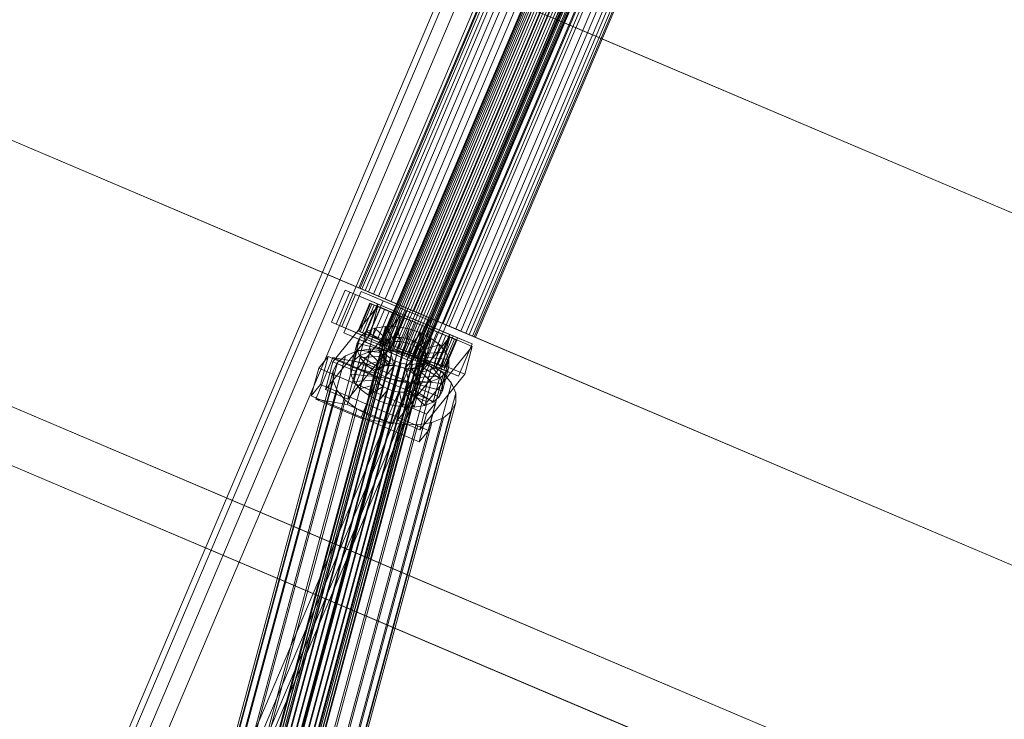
# Model space of a CAD drawing. Header units: millimetres. Extents: x -4738 to 65662, y -68080 to 6847.
# Tile 544 of 656: x 19640 to 20035, y -19134 to -18854. Entities that reach past the tile are written whole.
import ezdxf

# ---------------------------------------------------------------- set-up
doc = ezdxf.new("R2010")
doc.units = ezdxf.units.MM
doc.layers.add('superior_C10', color=7, linetype='Continuous', lineweight=0)

msp = doc.modelspace()

# ---------------------------------------------------------------- linework, layer by layer
at = {"layer": 'superior_C10'}
for p, q in [((19643.145, -19252.809), (19994.819, -18424.361)), ((20001.278, -18427.103), (19649.604, -19255.551)), ((18241.459, -18440.523), (27684.903, -22449.244)), ((27685.833, -22449.639), (18242.389, -18440.917)), ((20030.891, -18439.674), (19679.217, -19268.121)), ((19645.904, -19226.821), (19978.041, -18444.398)), ((19980.255, -18445.338), (19648.118, -19227.761)), ((19685.676, -19270.863), (20037.35, -18442.416)), ((20023.853, -18463.845), (19691.716, -19246.268)), ((19693.93, -19247.208), (20026.067, -18464.785)), ((19855.723, -18854.182), (19449.78, -18681.86)), ((19899.498, -18711.981), (19783.836, -18984.448)), ((19783.989, -18984.514), (19899.651, -18712.046)), ((19899.908, -18712.155), (19784.246, -18984.623)), ((19900.358, -18712.346), (19784.696, -18984.813)), ((19900.854, -18712.557), (19785.192, -18985.024)), ((19901.569, -18712.86), (19785.907, -18985.328)), ((19902.271, -18713.158), (19786.609, -18985.626)), ((19903.203, -18713.554), (19787.541, -18986.021)), ((19904.062, -18713.919), (19788.401, -18986.386)), ((19905.148, -18714.38), (19789.486, -18986.847)), ((19906.107, -18714.787), (19790.445, -18987.254)), ((19907.271, -18715.281), (19791.609, -18987.748)), ((19908.264, -18715.702), (19792.602, -18988.17)), ((19909.428, -18716.197), (19793.767, -18988.664)), ((19910.387, -18716.604), (19794.725, -18989.071)), ((19911.472, -18717.064), (19795.811, -18989.532)), ((19912.332, -18717.429), (19796.67, -18989.897)), ((19913.264, -18717.825), (19797.602, -18990.292)), ((19913.966, -18718.123), (19798.304, -18990.59)), ((19914.681, -18718.426), (19799.019, -18990.894)), ((19915.177, -18718.637), (19799.516, -18991.104)), ((19915.627, -18718.828), (19799.965, -18991.295)), ((19915.884, -18718.937), (19800.222, -18991.404)), ((19916.037, -18719.002), (19800.375, -18991.469)), ((19877.395, -18722.153), (19775.801, -18961.483)), ((19776.233, -18961.666), (19877.828, -18722.337)), ((19878.553, -18722.645), (19776.958, -18961.974)), ((19879.822, -18723.183), (19778.227, -18962.513)), ((19881.223, -18723.778), (19779.628, -18963.107)), ((19883.24, -18724.635), (19781.646, -18963.964)), ((19885.222, -18725.476), (19783.627, -18964.805)), ((19887.851, -18726.592), (19786.257, -18965.921)), ((19890.278, -18727.622), (19788.683, -18966.951)), ((19893.34, -18728.922), (19791.745, -18968.251)), ((19896.047, -18730.071), (19794.452, -18969.4)), ((19899.333, -18731.466), (19797.738, -18970.795)), ((19902.135, -18732.655), (19800.54, -18971.985)), ((19905.421, -18734.05), (19803.826, -18973.38)), ((19908.128, -18735.199), (19806.533, -18974.529)), ((19911.19, -18736.499), (19809.595, -18975.829)), ((19913.616, -18737.529), (19812.022, -18976.859)), ((19855.723, -18854.182), (19906.52, -18734.517)), ((19916.246, -18738.646), (19814.651, -18977.975)), ((19918.227, -18739.487), (19816.633, -18978.816)), ((19920.245, -18740.343), (19818.651, -18979.672)), ((19921.646, -18740.938), (19820.051, -18980.267)), ((19922.915, -18741.476), (19821.32, -18980.806)), ((19923.64, -18741.784), (19822.045, -18981.113)), ((19924.073, -18741.968), (19822.478, -18981.297)), ((19397.884, -18801.058), (19803.826, -18973.38)), ((19804.925, -18973.846), (19398.983, -18801.524)), ((19854.624, -18853.715), (19803.826, -18973.38)), ((19804.925, -18973.846), (19855.723, -18854.182)), ((19854.624, -18853.715), (20260.567, -19026.037)), ((20261.665, -19026.503), (19855.723, -18854.182)), ((19372.079, -18896.892), (19778.022, -19069.214)), ((19779.121, -19069.68), (19373.178, -18897.359)), ((19764.763, -18975.266), (19770.234, -18962.379)), ((19770.234, -18962.379), (19813.521, -18980.754)), ((19770.234, -18962.379), (19772.079, -18963.162)), ((19776.958, -18961.974), (19775.801, -18961.483)), ((19775.801, -18961.483), (19776.233, -18961.666)), ((19776.233, -18961.666), (19778.227, -18962.513)), ((19779.628, -18963.107), (19776.958, -18961.974)), ((19778.227, -18962.513), (19781.646, -18963.964)), ((19772.079, -18963.162), (19766.609, -18976.049)), ((19768.945, -18977.041), (19774.415, -18964.154)), ((19769.668, -18979.521), (19776.702, -18962.952)), ((19815.366, -18981.537), (19772.079, -18963.162)), ((19774.415, -18964.154), (19783.434, -18967.982)), ((19774.415, -18964.154), (19783.273, -18967.914)), ((19776.702, -18962.952), (19794.738, -18970.608)), ((19776.702, -18962.952), (19785.486, -18966.681)), ((19785.486, -18966.681), (19778.452, -18983.249)), ((19783.627, -18964.805), (19779.628, -18963.107)), ((19781.646, -18963.964), (19786.257, -18965.921)), ((19788.683, -18966.951), (19783.627, -18964.805)), ((19803.522, -18974.337), (19785.486, -18966.681)), ((19786.257, -18965.921), (19791.745, -18968.251)), ((19765.353, -18991.098), (19783.393, -18968.846)), ((19780.118, -18967.661), (19775.429, -18978.707)), ((19775.753, -18978.844), (19780.442, -18967.798)), ((19780.984, -18968.029), (19776.295, -18979.075)), ((19781.933, -18968.431), (19777.244, -18979.477)), ((19783.273, -18967.914), (19777.803, -18980.801)), ((19783.434, -18967.982), (19777.963, -18980.869)), ((19782.981, -18968.876), (19778.292, -18979.922)), ((19784.49, -18969.517), (19779.801, -18980.563)), ((19789.307, -18971.562), (19780.118, -18967.661)), ((19780.118, -18967.661), (19780.984, -18968.029)), ((19780.442, -18967.798), (19780.118, -18967.661)), ((19783.393, -18968.846), (19780.383, -18980.027)), ((19781.933, -18968.431), (19780.442, -18967.798)), ((19780.442, -18967.798), (19789.46, -18971.627)), ((19789.717, -18971.736), (19780.984, -18968.029)), ((19780.984, -18968.029), (19782.981, -18968.876)), ((19785.972, -18970.146), (19781.283, -18981.192)), ((19790.166, -18971.926), (19781.933, -18968.431)), ((19784.49, -18969.517), (19781.933, -18968.431)), ((19790.663, -18972.137), (19782.981, -18968.876)), ((19782.981, -18968.876), (19785.972, -18970.146)), ((19792.291, -18971.742), (19783.273, -18967.914)), ((19792.407, -18972.685), (19783.393, -18968.846)), ((19792.291, -18971.742), (19783.434, -18967.982)), ((19791.378, -18972.441), (19784.49, -18969.517)), ((19787.94, -18970.981), (19784.49, -18969.517)), ((19792.08, -18972.739), (19785.972, -18970.146)), ((19785.972, -18970.146), (19789.755, -18971.752)), ((19794.738, -18970.608), (19787.705, -18987.177)), ((19794.452, -18969.4), (19788.683, -18966.951)), ((19791.745, -18968.251), (19797.738, -18970.795)), ((19800.54, -18971.985), (19794.452, -18969.4)), ((19794.738, -18970.608), (19803.522, -18974.337)), ((19792.407, -18972.685), (19774.367, -18994.936)), ((19803.826, -18973.38), (19778.022, -19069.214)), ((19779.121, -19069.68), (19804.925, -18973.846)), ((19787.94, -18970.981), (19783.251, -18982.027)), ((19784.618, -18982.607), (19789.307, -18971.562)), ((19789.46, -18971.627), (19784.771, -18982.673)), ((19785.028, -18982.782), (19789.717, -18971.736)), ((19789.755, -18971.752), (19785.066, -18982.798)), ((19785.477, -18982.972), (19790.166, -18971.926)), ((19785.974, -18983.183), (19790.663, -18972.137)), ((19786.689, -18983.487), (19791.378, -18972.441)), ((19786.821, -18984.629), (19792.291, -18971.742)), ((19792.045, -18972.724), (19787.356, -18983.77)), ((19787.391, -18983.785), (19792.08, -18972.739)), ((19793.011, -18973.134), (19787.94, -18970.981)), ((19792.045, -18972.724), (19787.94, -18970.981)), ((19788.322, -18984.18), (19793.011, -18973.134)), ((19789.182, -18984.545), (19793.871, -18973.499)), ((19789.717, -18971.736), (19789.307, -18971.562)), ((19789.307, -18971.562), (19789.46, -18971.627)), ((19794.07, -18973.584), (19789.381, -18984.63)), ((19789.397, -18983.865), (19792.407, -18972.685)), ((19789.46, -18971.627), (19790.166, -18971.926)), ((19790.663, -18972.137), (19789.717, -18971.736)), ((19793.871, -18973.499), (19789.755, -18971.752)), ((19789.755, -18971.752), (19794.07, -18973.584)), ((19790.166, -18971.926), (19791.378, -18972.441)), ((19790.267, -18985.006), (19794.956, -18973.96)), ((19792.08, -18972.739), (19790.663, -18972.137)), ((19791.226, -18985.413), (19795.915, -18974.367)), ((19791.378, -18972.441), (19793.011, -18973.134)), ((19796.528, -18974.627), (19791.839, -18985.673)), ((19794.956, -18973.96), (19792.045, -18972.724)), ((19796.528, -18974.627), (19792.045, -18972.724)), ((19793.871, -18973.499), (19792.08, -18972.739)), ((19793.011, -18973.134), (19794.956, -18973.96)), ((19795.915, -18974.367), (19793.871, -18973.499)), ((19795.915, -18974.367), (19794.07, -18973.584)), ((19794.07, -18973.584), (19798.624, -18975.517)), ((19794.956, -18973.96), (19797.08, -18974.861)), ((19798.073, -18975.283), (19795.915, -18974.367)), ((19796.489, -18990.906), (19803.522, -18974.337)), ((19797.08, -18974.861), (19796.528, -18974.627)), ((19801.082, -18976.56), (19796.528, -18974.627)), ((19797.738, -18970.795), (19803.826, -18973.38)), ((19806.533, -18974.529), (19800.54, -18971.985)), ((19803.826, -18973.38), (20209.769, -19145.702)), ((19803.826, -18973.38), (19809.595, -18975.829)), ((20210.868, -19146.168), (19804.925, -18973.846)), ((19812.022, -18976.859), (19806.533, -18974.529)), ((19808.05, -18993.641), (19764.763, -18975.266)), ((19766.609, -18976.049), (19764.763, -18975.266)), ((19766.609, -18976.049), (19809.895, -18994.424)), ((19777.963, -18980.869), (19768.945, -18977.041)), ((19777.803, -18980.801), (19768.945, -18977.041)), ((19782.202, -18977.648), (19778.768, -18979.044)), ((19782.202, -18977.648), (19779.621, -18987.231)), ((19786.402, -18976.983), (19782.202, -18977.648)), ((19788.129, -18983.29), (19782.202, -18977.648)), ((19786.402, -18976.983), (19783.822, -18986.566)), ((19790.118, -18982.974), (19786.402, -18976.983)), ((19791.084, -18977.093), (19786.402, -18976.983)), ((19791.084, -18977.093), (19788.504, -18986.677)), ((19792.336, -18983.027), (19791.084, -18977.093)), ((19795.928, -18977.972), (19791.084, -18977.093)), ((19792.391, -18985.907), (19797.08, -18974.861)), ((19795.928, -18977.972), (19793.348, -18987.556)), ((19793.384, -18986.329), (19798.073, -18975.283)), ((19798.624, -18975.517), (19793.935, -18986.563)), ((19794.548, -18986.823), (19799.237, -18975.777)), ((19794.631, -18983.443), (19795.928, -18977.972)), ((19795.507, -18987.23), (19800.196, -18976.184)), ((19800.604, -18979.559), (19795.928, -18977.972)), ((19801.082, -18976.56), (19796.393, -18987.606)), ((19796.592, -18987.691), (19801.281, -18976.645)), ((19797.08, -18974.861), (19799.237, -18975.777)), ((19797.452, -18988.056), (19802.141, -18977.01)), ((19797.803, -18989.291), (19803.273, -18976.404)), ((19800.196, -18976.184), (19798.073, -18975.283)), ((19798.073, -18975.283), (19798.624, -18975.517)), ((19798.384, -18988.451), (19803.073, -18977.405)), ((19803.107, -18977.42), (19798.418, -18988.466)), ((19798.624, -18975.517), (19803.107, -18977.42)), ((19799.086, -18988.749), (19803.775, -18977.703)), ((19799.237, -18975.777), (19801.082, -18976.56)), ((19799.237, -18975.777), (19801.281, -18976.645)), ((19799.801, -18989.053), (19804.49, -18978.007)), ((19802.141, -18977.01), (19800.196, -18976.184)), ((19800.196, -18976.184), (19803.107, -18977.42)), ((19800.297, -18989.263), (19804.986, -18978.217)), ((19805.398, -18978.392), (19800.709, -18989.438)), ((19800.747, -18989.454), (19805.435, -18978.408)), ((19801.003, -18989.563), (19805.692, -18978.517)), ((19805.398, -18978.392), (19801.082, -18976.56)), ((19801.157, -18989.628), (19805.846, -18978.582)), ((19801.281, -18976.645), (19805.398, -18978.392)), ((19801.281, -18976.645), (19803.073, -18977.405)), ((19803.775, -18977.703), (19802.141, -18977.01)), ((19802.141, -18977.01), (19807.213, -18979.163)), ((19803.073, -18977.405), (19809.18, -18979.998)), ((19803.073, -18977.405), (19804.49, -18978.007)), ((19803.107, -18977.42), (19807.213, -18979.163)), ((19803.273, -18976.404), (19812.291, -18980.232)), ((19803.273, -18976.404), (19812.131, -18980.164)), ((19804.986, -18978.217), (19803.775, -18977.703)), ((19803.775, -18977.703), (19810.662, -18980.627)), ((19804.49, -18978.007), (19812.171, -18981.268)), ((19804.49, -18978.007), (19805.435, -18978.408)), ((19805.692, -18978.517), (19804.986, -18978.217)), ((19804.986, -18978.217), (19813.219, -18981.712)), ((19809.18, -18979.998), (19805.398, -18978.392)), ((19805.435, -18978.408), (19814.168, -18982.115)), ((19805.435, -18978.408), (19805.846, -18978.582)), ((19805.846, -18978.582), (19805.692, -18978.517)), ((19805.692, -18978.517), (19814.711, -18982.345)), ((19805.846, -18978.582), (19815.034, -18982.483)), ((19809.595, -18975.829), (19814.651, -18977.975)), ((19816.633, -18978.816), (19812.022, -18976.859)), ((19814.651, -18977.975), (19818.651, -18979.672)), ((19786.932, -18982.353), (19730.808, -19190.793)), ((19788.559, -18981.692), (19732.434, -19190.132)), ((19790.549, -18981.377), (19734.424, -19189.817)), ((19792.766, -18981.43), (19736.642, -19189.869)), ((19795.061, -18981.846), (19738.936, -19190.286)), ((19780.383, -18980.027), (19762.342, -19002.278)), ((19787.705, -18987.177), (19769.668, -18979.521)), ((19778.452, -18983.249), (19769.668, -18979.521)), ((19773.756, -18990.658), (19776.337, -18981.075)), ((19776.337, -18981.075), (19775.072, -18983.603)), ((19776.295, -18979.075), (19775.429, -18978.707)), ((19775.429, -18978.707), (19784.618, -18982.607)), ((19775.429, -18978.707), (19775.753, -18978.844)), ((19784.771, -18982.673), (19775.753, -18978.844)), ((19775.753, -18978.844), (19777.244, -18979.477)), ((19778.768, -18979.044), (19776.188, -18988.627)), ((19778.292, -18979.922), (19776.295, -18979.075)), ((19776.295, -18979.075), (19785.028, -18982.782)), ((19778.768, -18979.044), (19776.337, -18981.075)), ((19776.337, -18981.075), (19785.35, -18984.913)), ((19777.244, -18979.477), (19785.477, -18982.972)), ((19777.244, -18979.477), (19779.801, -18980.563)), ((19777.803, -18980.801), (19786.821, -18984.629)), ((19777.963, -18980.869), (19786.821, -18984.629)), ((19781.283, -18981.192), (19778.292, -18979.922)), ((19778.292, -18979.922), (19785.974, -18983.183)), ((19786.502, -18983.951), (19778.768, -18979.044)), ((19779.801, -18980.563), (19786.689, -18983.487)), ((19779.801, -18980.563), (19783.251, -18982.027)), ((19780.383, -18980.027), (19789.397, -18983.865)), ((19785.066, -18982.798), (19781.283, -18981.192)), ((19781.283, -18981.192), (19787.391, -18983.785)), ((19783.251, -18982.027), (19788.322, -18984.18)), ((19783.251, -18982.027), (19787.356, -18983.77)), ((19786.932, -18982.353), (19785.781, -18983.316)), ((19788.559, -18981.692), (19786.932, -18982.353)), ((19790.549, -18981.377), (19788.559, -18981.692)), ((19792.766, -18981.43), (19790.549, -18981.377)), ((19795.061, -18981.846), (19792.766, -18981.43)), ((19794.197, -19003.38), (19812.238, -18981.128)), ((19797.276, -18982.598), (19795.061, -18981.846)), ((19796.846, -18984.195), (19800.604, -18979.559)), ((19800.604, -18979.559), (19798.024, -18989.143)), ((19798.83, -18985.231), (19804.793, -18981.747)), ((19804.793, -18981.747), (19800.604, -18979.559)), ((19804.793, -18981.747), (19802.213, -18991.33)), ((19807.213, -18979.163), (19802.524, -18990.209)), ((19809.18, -18979.998), (19804.491, -18991.044)), ((19808.211, -18984.386), (19804.793, -18981.747)), ((19810.662, -18980.627), (19805.973, -18991.673)), ((19812.131, -18980.164), (19806.661, -18993.051)), ((19812.291, -18980.232), (19806.821, -18993.119)), ((19807.213, -18979.163), (19810.662, -18980.627)), ((19812.171, -18981.268), (19807.482, -18992.313)), ((19813.521, -18980.754), (19808.05, -18993.641)), ((19813.219, -18981.712), (19808.53, -18992.758)), ((19812.171, -18981.268), (19809.18, -18979.998)), ((19812.238, -18981.128), (19809.227, -18992.309)), ((19814.168, -18982.115), (19809.479, -18993.161)), ((19809.895, -18994.424), (19815.366, -18981.537)), ((19814.711, -18982.345), (19810.022, -18993.391)), ((19815.034, -18982.483), (19810.345, -18993.529)), ((19810.662, -18980.627), (19813.219, -18981.712)), ((19821.149, -18983.992), (19812.131, -18980.164)), ((19814.168, -18982.115), (19812.171, -18981.268)), ((19821.252, -18984.967), (19812.238, -18981.128)), ((19821.149, -18983.992), (19812.291, -18980.232)), ((19813.219, -18981.712), (19814.711, -18982.345)), ((19815.366, -18981.537), (19813.521, -18980.754)), ((19815.034, -18982.483), (19814.168, -18982.115)), ((19814.711, -18982.345), (19815.034, -18982.483)), ((19820.051, -18980.267), (19816.633, -18978.816)), ((19818.651, -18979.672), (19821.32, -18980.806)), ((19822.045, -18981.113), (19820.051, -18980.267)), ((19821.32, -18980.806), (19822.478, -18981.297)), ((19822.478, -18981.297), (19822.045, -18981.113)), ((19785.176, -18985.864), (19729.052, -19194.304)), ((19785.182, -18984.513), (19729.057, -19192.953)), ((19729.656, -19191.755), (19785.781, -18983.316)), ((19780.583, -18985.926), (19732.2, -19165.615)), ((19786.842, -18986.074), (19738.459, -19165.763)), ((19797.276, -18982.598), (19741.151, -19191.037)), ((19799.26, -18983.634), (19743.136, -19192.074)), ((19800.879, -18984.884), (19744.754, -19193.324)), ((19802.021, -18986.262), (19745.897, -19194.702)), ((19771.356, -19006.116), (19789.397, -18983.865)), ((19775.061, -18986.456), (19772.48, -18996.039)), ((19775.072, -18983.603), (19772.492, -18993.186)), ((19780.583, -18985.926), (19774.968, -18986.815)), ((19775.072, -18983.603), (19775.061, -18986.456)), ((19784.746, -18987.462), (19775.061, -18986.456)), ((19775.061, -18986.456), (19776.303, -18989.439)), ((19784.751, -18986.11), (19775.072, -18983.603)), ((19778.452, -18983.249), (19796.489, -18990.906)), ((19786.842, -18986.074), (19780.583, -18985.926)), ((19782.171, -18995.694), (19784.751, -18986.11)), ((19785.35, -18984.913), (19782.77, -18994.496)), ((19784.246, -18984.623), (19783.836, -18984.448)), ((19783.836, -18984.448), (19783.989, -18984.514)), ((19783.922, -18993.534), (19786.502, -18983.951)), ((19783.989, -18984.514), (19784.696, -18984.813)), ((19785.192, -18985.024), (19784.246, -18984.623)), ((19784.618, -18982.607), (19785.028, -18982.782)), ((19784.771, -18982.673), (19784.618, -18982.607)), ((19784.696, -18984.813), (19785.907, -18985.328)), ((19784.746, -18987.462), (19784.751, -18986.11)), ((19784.751, -18986.11), (19785.35, -18984.913)), ((19785.477, -18982.972), (19784.771, -18982.673)), ((19785.028, -18982.782), (19785.974, -18983.183)), ((19789.381, -18984.63), (19785.066, -18982.798)), ((19785.066, -18982.798), (19789.182, -18984.545)), ((19785.182, -18984.513), (19785.176, -18985.864)), ((19785.176, -18985.864), (19785.765, -18987.277)), ((19785.781, -18983.316), (19785.182, -18984.513)), ((19786.609, -18985.626), (19785.192, -18985.024)), ((19785.35, -18984.913), (19786.502, -18983.951)), ((19786.689, -18983.487), (19785.477, -18982.972)), ((19785.548, -18992.873), (19788.129, -18983.29)), ((19785.907, -18985.328), (19787.541, -18986.021)), ((19785.974, -18983.183), (19787.391, -18983.785)), ((19786.502, -18983.951), (19788.129, -18983.29)), ((19788.401, -18986.386), (19786.609, -18985.626)), ((19788.322, -18984.18), (19786.689, -18983.487)), ((19793.318, -18987.248), (19786.842, -18986.074)), ((19787.356, -18983.77), (19790.267, -18985.006)), ((19787.356, -18983.77), (19791.839, -18985.673)), ((19787.391, -18983.785), (19789.182, -18984.545)), ((19787.538, -18992.558), (19790.118, -18982.974)), ((19787.541, -18986.021), (19789.486, -18986.847)), ((19788.129, -18983.29), (19790.118, -18982.974)), ((19790.267, -18985.006), (19788.322, -18984.18)), ((19790.445, -18987.254), (19788.401, -18986.386)), ((19789.182, -18984.545), (19791.226, -18985.413)), ((19793.935, -18986.563), (19789.381, -18984.63)), ((19789.381, -18984.63), (19791.226, -18985.413)), ((19789.756, -18992.61), (19792.336, -18983.027)), ((19790.118, -18982.974), (19792.336, -18983.027)), ((19792.391, -18985.907), (19790.267, -18985.006)), ((19791.226, -18985.413), (19793.384, -18986.329)), ((19791.839, -18985.673), (19792.391, -18985.907)), ((19791.839, -18985.673), (19796.393, -18987.606)), ((19792.05, -18993.027), (19794.631, -18983.443)), ((19792.336, -18983.027), (19794.631, -18983.443)), ((19794.548, -18986.823), (19792.391, -18985.907)), ((19793.935, -18986.563), (19793.384, -18986.329)), ((19793.384, -18986.329), (19795.507, -18987.23)), ((19794.265, -18993.778), (19796.846, -18984.195)), ((19794.631, -18983.443), (19796.846, -18984.195)), ((19796.25, -18994.815), (19798.83, -18985.231)), ((19796.846, -18984.195), (19798.83, -18985.231)), ((19799.26, -18983.634), (19797.276, -18982.598)), ((19797.868, -18996.065), (19800.449, -18986.481)), ((19798.83, -18985.231), (19800.449, -18986.481)), ((19800.879, -18984.884), (19799.26, -18983.634)), ((19800.449, -18986.481), (19808.211, -18984.386)), ((19800.449, -18986.481), (19801.591, -18987.86)), ((19802.021, -18986.262), (19800.879, -18984.884)), ((19802.61, -18987.675), (19802.021, -18986.262)), ((19821.252, -18984.967), (19803.211, -19007.218)), ((19808.211, -18984.386), (19805.63, -18993.969)), ((19810.623, -18987.296), (19808.211, -18984.386)), ((19815.679, -18996.879), (19821.149, -18983.992)), ((19818.241, -18996.147), (19821.252, -18984.967)), ((19770.378, -18988.681), (19721.995, -19168.37)), ((19774.968, -18986.815), (19726.585, -19166.504)), ((19785.765, -18987.277), (19729.64, -19195.717)), ((19786.907, -18988.656), (19730.783, -19197.096)), ((19788.526, -18989.906), (19732.402, -19198.346)), ((19793.318, -18987.248), (19744.935, -19166.938)), ((19802.006, -18990.224), (19745.881, -19198.664)), ((19802.605, -18989.027), (19746.48, -19197.466)), ((19802.61, -18987.675), (19746.486, -19196.115)), ((19799.569, -18989.37), (19751.186, -19169.06)), ((19758.493, -19006.076), (19765.365, -18989.459)), ((19759.642, -18993.655), (19763.4, -18989.019)), ((19763.4, -18989.019), (19760.39, -19000.2)), ((19806.667, -19007.442), (19763.4, -18989.019)), ((19765.365, -18989.459), (19783.401, -18997.116)), ((19765.365, -18989.459), (19777.947, -18991.685)), ((19770.378, -18988.681), (19767.127, -18991.396)), ((19774.968, -18986.815), (19770.378, -18988.681)), ((19776.303, -18989.439), (19773.723, -18999.022)), ((19773.756, -18990.658), (19776.188, -18988.627)), ((19776.188, -18988.627), (19779.621, -18987.231)), ((19776.188, -18988.627), (19783.922, -18993.534)), ((19785.335, -18988.875), (19776.303, -18989.439)), ((19776.303, -18989.439), (19778.715, -18992.349)), ((19786.477, -18990.253), (19778.715, -18992.349)), ((19779.621, -18987.231), (19783.822, -18986.566)), ((19779.621, -18987.231), (19785.548, -18992.873)), ((19782.166, -18997.045), (19784.746, -18987.462)), ((19782.754, -18998.458), (19785.335, -18988.875)), ((19783.822, -18986.566), (19787.538, -18992.558)), ((19783.822, -18986.566), (19788.504, -18986.677)), ((19783.897, -18999.837), (19786.477, -18990.253)), ((19785.335, -18988.875), (19784.746, -18987.462)), ((19786.477, -18990.253), (19785.335, -18988.875)), ((19785.765, -18987.277), (19786.907, -18988.656)), ((19788.096, -18991.503), (19786.477, -18990.253)), ((19786.907, -18988.656), (19788.526, -18989.906)), ((19787.705, -18987.177), (19796.489, -18990.906)), ((19788.504, -18986.677), (19789.756, -18992.61)), ((19788.504, -18986.677), (19793.348, -18987.556)), ((19788.526, -18989.906), (19790.51, -18990.942)), ((19789.486, -18986.847), (19791.609, -18987.748)), ((19792.602, -18988.17), (19790.445, -18987.254)), ((19791.609, -18987.748), (19793.767, -18988.664)), ((19793.348, -18987.556), (19792.05, -18993.027)), ((19794.725, -18989.071), (19792.602, -18988.17)), ((19799.569, -18989.37), (19793.318, -18987.248)), ((19793.348, -18987.556), (19798.024, -18989.143)), ((19793.767, -18988.664), (19795.811, -18989.532)), ((19798.418, -18988.466), (19793.935, -18986.563)), ((19798.024, -18989.143), (19794.265, -18993.778)), ((19796.393, -18987.606), (19794.548, -18986.823)), ((19796.592, -18987.691), (19794.548, -18986.823)), ((19796.67, -18989.897), (19794.725, -18989.071)), ((19798.418, -18988.466), (19795.507, -18987.23)), ((19795.507, -18987.23), (19797.452, -18988.056)), ((19795.811, -18989.532), (19797.602, -18990.292)), ((19796.393, -18987.606), (19800.709, -18989.438)), ((19800.709, -18989.438), (19796.592, -18987.691)), ((19798.384, -18988.451), (19796.592, -18987.691)), ((19798.304, -18990.59), (19796.67, -18989.897)), ((19802.524, -18990.209), (19797.452, -18988.056)), ((19797.452, -18988.056), (19799.086, -18988.749)), ((19797.602, -18990.292), (19799.019, -18990.894)), ((19806.821, -18993.119), (19797.803, -18989.291)), ((19806.661, -18993.051), (19797.803, -18989.291)), ((19798.024, -18989.143), (19802.213, -18991.33)), ((19804.491, -18991.044), (19798.384, -18988.451)), ((19799.801, -18989.053), (19798.384, -18988.451)), ((19802.524, -18990.209), (19798.418, -18988.466)), ((19799.011, -18997.443), (19801.591, -18987.86)), ((19805.973, -18991.673), (19799.086, -18988.749)), ((19799.086, -18988.749), (19800.297, -18989.263)), ((19805.169, -18992.295), (19799.569, -18989.37)), ((19799.599, -18998.856), (19802.18, -18989.273)), ((19807.482, -18992.313), (19799.801, -18989.053)), ((19800.747, -18989.454), (19799.801, -18989.053)), ((19808.53, -18992.758), (19800.297, -18989.263)), ((19800.297, -18989.263), (19801.003, -18989.563)), ((19800.709, -18989.438), (19804.491, -18991.044)), ((19809.479, -18993.161), (19800.747, -18989.454)), ((19801.157, -18989.628), (19800.747, -18989.454)), ((19800.854, -18991.186), (19802.006, -18990.224)), ((19810.022, -18993.391), (19801.003, -18989.563)), ((19801.003, -18989.563), (19801.157, -18989.628)), ((19810.345, -18993.529), (19801.157, -18989.628)), ((19801.591, -18987.86), (19810.623, -18987.296)), ((19801.591, -18987.86), (19802.18, -18989.273)), ((19802.006, -18990.224), (19802.605, -18989.027)), ((19802.18, -18989.273), (19802.175, -18990.624)), ((19802.18, -18989.273), (19811.865, -18990.279)), ((19805.973, -18991.673), (19802.524, -18990.209)), ((19802.605, -18989.027), (19802.61, -18987.675)), ((19810.623, -18987.296), (19808.042, -18996.879)), ((19811.865, -18990.279), (19809.285, -18999.862)), ((19811.865, -18990.279), (19810.623, -18987.296)), ((19811.854, -18993.132), (19811.865, -18990.279)), ((19718.744, -19171.086), (19767.127, -18991.396)), ((19790.51, -18990.942), (19734.386, -19199.382)), ((19792.725, -18991.694), (19736.601, -19200.134)), ((19795.02, -18992.11), (19738.895, -19200.55)), ((19797.238, -18992.163), (19741.113, -19200.602)), ((19799.227, -18991.848), (19743.103, -19200.287)), ((19800.854, -18991.186), (19744.729, -19199.626)), ((19756.631, -19004.835), (19759.642, -18993.655)), ((19805.169, -18992.295), (19756.786, -19171.984)), ((19759.642, -18993.655), (19802.908, -19012.078)), ((19762.342, -19002.278), (19765.353, -18991.098)), ((19765.353, -18991.098), (19774.367, -18994.936)), ((19767.127, -18991.396), (19765.436, -18994.776)), ((19777.947, -18991.685), (19771.074, -19008.301)), ((19772.48, -18996.039), (19772.492, -18993.186)), ((19772.492, -18993.186), (19773.756, -18990.658)), ((19772.492, -18993.186), (19782.171, -18995.694)), ((19782.77, -18994.496), (19773.756, -18990.658)), ((19778.715, -18992.349), (19776.135, -19001.932)), ((19795.983, -18999.341), (19777.947, -18991.685)), ((19778.715, -18992.349), (19782.133, -18994.987)), ((19788.096, -18991.503), (19782.133, -18994.987)), ((19783.922, -18993.534), (19782.77, -18994.496)), ((19785.548, -18992.873), (19783.922, -18993.534)), ((19785.515, -19001.087), (19788.096, -18991.503)), ((19787.538, -18992.558), (19785.548, -18992.873)), ((19790.08, -18992.539), (19786.322, -18997.175)), ((19787.5, -19002.123), (19790.08, -18992.539)), ((19789.756, -18992.61), (19787.538, -18992.558)), ((19790.08, -18992.539), (19788.096, -18991.503)), ((19789.715, -19002.875), (19792.295, -18993.291)), ((19792.05, -18993.027), (19789.756, -18992.61)), ((19792.295, -18993.291), (19790.08, -18992.539)), ((19790.51, -18990.942), (19792.725, -18991.694)), ((19792.295, -18993.291), (19790.998, -18998.762)), ((19809.227, -18992.309), (19791.187, -19014.56)), ((19792.009, -19003.291), (19794.59, -18993.707)), ((19794.265, -18993.778), (19792.05, -18993.027)), ((19794.59, -18993.707), (19792.295, -18993.291)), ((19792.725, -18991.694), (19795.02, -18992.11)), ((19794.227, -19003.343), (19796.807, -18993.76)), ((19796.25, -18994.815), (19794.265, -18993.778)), ((19796.807, -18993.76), (19794.59, -18993.707)), ((19794.59, -18993.707), (19795.842, -18999.641)), ((19795.02, -18992.11), (19797.238, -18992.163)), ((19796.217, -19003.028), (19798.797, -18993.445)), ((19802.213, -18991.33), (19796.25, -18994.815)), ((19798.797, -18993.445), (19796.807, -18993.76)), ((19796.807, -18993.76), (19800.524, -18999.752)), ((19797.238, -18992.163), (19799.227, -18991.848)), ((19797.843, -19002.367), (19800.424, -18992.784)), ((19805.63, -18993.969), (19797.868, -18996.065)), ((19799.516, -18991.104), (19798.304, -18990.59)), ((19800.424, -18992.784), (19798.797, -18993.445)), ((19798.797, -18993.445), (19804.724, -18999.086)), ((19798.995, -19001.405), (19801.575, -18991.821)), ((19799.019, -18990.894), (19799.965, -18991.295)), ((19799.227, -18991.848), (19800.854, -18991.186)), ((19800.222, -18991.404), (19799.516, -18991.104)), ((19799.594, -19000.207), (19802.175, -18990.624)), ((19799.965, -18991.295), (19800.375, -18991.469)), ((19800.375, -18991.469), (19800.222, -18991.404)), ((19801.575, -18991.821), (19800.424, -18992.784)), ((19800.424, -18992.784), (19808.157, -18997.691)), ((19802.175, -18990.624), (19801.575, -18991.821)), ((19801.575, -18991.821), (19810.589, -18995.66)), ((19802.175, -18990.624), (19811.854, -18993.132)), ((19802.213, -18991.33), (19805.63, -18993.969)), ((19804.491, -18991.044), (19807.482, -18992.313)), ((19809.738, -18995.822), (19805.169, -18992.295)), ((19805.63, -18993.969), (19808.042, -18996.879)), ((19808.53, -18992.758), (19805.973, -18991.673)), ((19806.661, -18993.051), (19815.679, -18996.879)), ((19806.821, -18993.119), (19815.679, -18996.879)), ((19807.482, -18992.313), (19809.479, -18993.161)), ((19808.05, -18993.641), (19809.895, -18994.424)), ((19810.022, -18993.391), (19808.53, -18992.758)), ((19809.227, -18992.309), (19818.241, -18996.147)), ((19811.854, -18993.132), (19809.274, -19002.715)), ((19809.479, -18993.161), (19810.345, -18993.529)), ((19810.345, -18993.529), (19810.022, -18993.391)), ((19810.589, -18995.66), (19811.854, -18993.132)), ((19765.436, -18994.776), (19717.053, -19174.465)), ((19809.738, -18995.822), (19761.355, -19175.512)), ((19765.436, -18994.776), (19765.421, -18998.59)), ((19774.367, -18994.936), (19771.356, -19006.116)), ((19773.723, -18999.022), (19772.48, -18996.039)), ((19772.48, -18996.039), (19782.166, -18997.045)), ((19783.401, -18997.116), (19776.529, -19013.732)), ((19782.133, -18994.987), (19779.552, -19004.571)), ((19782.133, -18994.987), (19786.322, -18997.175)), ((19782.171, -18995.694), (19782.166, -18997.045)), ((19782.166, -18997.045), (19782.754, -18998.458)), ((19782.77, -18994.496), (19782.171, -18995.694)), ((19783.401, -18997.116), (19795.983, -18999.341)), ((19786.322, -18997.175), (19783.741, -19006.758)), ((19786.322, -18997.175), (19790.998, -18998.762)), ((19797.868, -18996.065), (19796.25, -18994.815)), ((19799.011, -18997.443), (19797.868, -18996.065)), ((19808.042, -18996.879), (19799.011, -18997.443)), ((19799.599, -18998.856), (19799.011, -18997.443)), ((19800.2, -19018.398), (19818.241, -18996.147)), ((19804.724, -18999.086), (19808.157, -18997.691)), ((19808.157, -18997.691), (19805.577, -19007.274)), ((19810.589, -18995.66), (19808.009, -19005.243)), ((19808.042, -18996.879), (19809.285, -18999.862)), ((19808.157, -18997.691), (19810.589, -18995.66)), ((19812.962, -18999.713), (19809.738, -18995.822)), ((19765.421, -18998.59), (19717.038, -19178.279)), ((19760.39, -19000.2), (19756.631, -19004.835)), ((19760.39, -19000.2), (19803.656, -19018.623)), ((19771.356, -19006.116), (19762.342, -19002.278)), ((19812.962, -18999.713), (19764.579, -19179.402)), ((19765.421, -18998.59), (19767.083, -19002.578)), ((19773.723, -18999.022), (19782.754, -18998.458)), ((19776.135, -19001.932), (19773.723, -18999.022)), ((19776.135, -19001.932), (19783.897, -18999.837)), ((19779.552, -19004.571), (19776.135, -19001.932)), ((19779.552, -19004.571), (19785.515, -19001.087)), ((19782.754, -18998.458), (19783.897, -18999.837)), ((19783.741, -19006.758), (19787.5, -19002.123)), ((19783.897, -18999.837), (19785.515, -19001.087)), ((19785.515, -19001.087), (19787.5, -19002.123)), ((19787.5, -19002.123), (19789.715, -19002.875)), ((19790.998, -18998.762), (19788.417, -19008.346)), ((19789.11, -19015.957), (19795.983, -18999.341)), ((19790.998, -18998.762), (19795.842, -18999.641)), ((19795.842, -18999.641), (19793.261, -19009.225)), ((19795.842, -18999.641), (19800.524, -18999.752)), ((19797.843, -19002.367), (19798.995, -19001.405)), ((19800.524, -18999.752), (19797.943, -19009.335)), ((19798.995, -19001.405), (19799.594, -19000.207)), ((19808.009, -19005.243), (19798.995, -19001.405)), ((19799.594, -19000.207), (19799.599, -18998.856)), ((19809.274, -19002.715), (19799.594, -19000.207)), ((19809.285, -18999.862), (19799.599, -18998.856)), ((19800.524, -18999.752), (19804.724, -18999.086)), ((19804.724, -18999.086), (19802.144, -19008.67)), ((19809.285, -18999.862), (19809.274, -19002.715)), ((19814.624, -19003.701), (19812.962, -18999.713)), ((19767.083, -19002.578), (19718.7, -19182.267)), ((19799.898, -19023.258), (19756.631, -19004.835)), ((19776.529, -19013.732), (19758.493, -19006.076)), ((19771.074, -19008.301), (19758.493, -19006.076)), ((19814.624, -19003.701), (19766.24, -19183.39)), ((19767.083, -19002.578), (19770.307, -19006.468)), ((19783.741, -19006.758), (19779.552, -19004.571)), ((19788.417, -19008.346), (19789.715, -19002.875)), ((19789.715, -19002.875), (19792.009, -19003.291)), ((19791.187, -19014.56), (19794.197, -19003.38)), ((19793.261, -19009.225), (19792.009, -19003.291)), ((19792.009, -19003.291), (19794.227, -19003.343)), ((19794.197, -19003.38), (19803.211, -19007.218)), ((19794.227, -19003.343), (19796.217, -19003.028)), ((19797.943, -19009.335), (19794.227, -19003.343)), ((19796.217, -19003.028), (19797.843, -19002.367)), ((19802.144, -19008.67), (19796.217, -19003.028)), ((19805.577, -19007.274), (19797.843, -19002.367)), ((19808.009, -19005.243), (19805.577, -19007.274)), ((19809.274, -19002.715), (19808.009, -19005.243)), ((19814.608, -19007.514), (19814.624, -19003.701)), ((19770.307, -19006.468), (19721.924, -19186.157)), ((19774.875, -19009.995), (19726.492, -19189.685)), ((19814.608, -19007.514), (19766.225, -19187.204)), ((19770.307, -19006.468), (19774.875, -19009.995)), ((19771.074, -19008.301), (19789.11, -19015.957)), ((19774.875, -19009.995), (19780.476, -19012.92)), ((19788.417, -19008.346), (19783.741, -19006.758)), ((19793.261, -19009.225), (19788.417, -19008.346)), ((19797.943, -19009.335), (19793.261, -19009.225)), ((19802.144, -19008.67), (19797.943, -19009.335)), ((19803.211, -19007.218), (19800.2, -19018.398)), ((19805.577, -19007.274), (19802.144, -19008.67)), ((19806.667, -19007.442), (19802.908, -19012.078)), ((19803.656, -19018.623), (19806.667, -19007.442)), ((19812.918, -19010.894), (19814.608, -19007.514)), ((19780.476, -19012.92), (19732.093, -19192.609)), ((19809.667, -19013.609), (19761.284, -19193.299)), ((19812.918, -19010.894), (19764.535, -19190.583)), ((19776.529, -19013.732), (19789.11, -19015.957)), ((19780.476, -19012.92), (19786.727, -19015.042)), ((19802.908, -19012.078), (19799.898, -19023.258)), ((19805.077, -19015.475), (19809.667, -19013.609)), ((19809.667, -19013.609), (19812.918, -19010.894)), ((19786.727, -19015.042), (19738.344, -19194.731)), ((19793.202, -19016.217), (19744.819, -19195.906)), ((19799.461, -19016.364), (19751.078, -19196.054)), ((19805.077, -19015.475), (19756.694, -19195.165)), ((19786.727, -19015.042), (19793.202, -19016.217)), ((19800.2, -19018.398), (19791.187, -19014.56)), ((19793.202, -19016.217), (19799.461, -19016.364)), ((19799.461, -19016.364), (19805.077, -19015.475)), ((19799.898, -19023.258), (19803.656, -19018.623)), ((19778.022, -19069.214), (20183.965, -19241.536)), ((19779.121, -19069.68), (19778.022, -19069.214)), ((20185.064, -19242.002), (19779.121, -19069.68))]:
    msp.add_line(p, q, dxfattribs=at)

doc.saveas('drawing.dxf')
